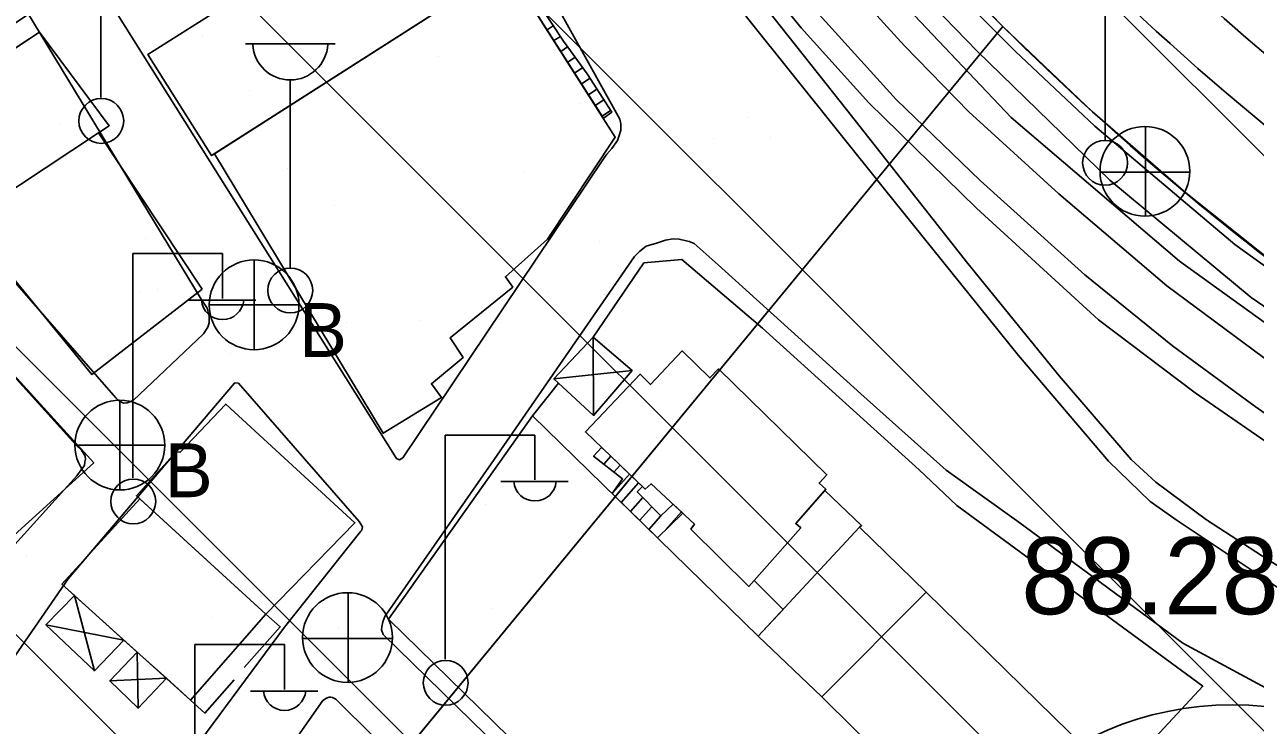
# Model space of a CAD drawing. Extents: x 417995 to 421451, y 4454518 to 4458015.
# Drawn here: x 420953.4 to 421049.4, y 4457360.7 to 4457415.4 of the extents above; entities that cross this region are included whole.
import ezdxf

# ---------------------------------------------------------------- set-up
doc = ezdxf.new("R2010")
doc.units = 0
for name, color, linetype in [('ADA', 7, 'Continuous'), ('ADAKENARI', 7, 'Continuous'), ('B_Kapi', 7, 'Continuous'), ('B_Merdiven', 7, 'Continuous'), ('B_Mesken', 7, 'Continuous'), ('B_Sundurma', 7, 'Continuous'), ('B_Teras', 7, 'Continuous'), ('Default', 7, 'Continuous'), ('KALDIRIM', 7, 'Continuous'), ('PL_AYA_PARK_DINLENME', 7, 'Continuous'), ('PL_KON_MEV_250', 7, 'Continuous'), ('PL_TİCK', 7, 'Continuous'), ('S_Cad_Sok_Lambasi', 7, 'Continuous'), ('S_Elektrik_Diregi', 7, 'Continuous'), ('S_Rogar_Kapagi', 7, 'Continuous'), ('S_Rogar_Kapagi_Buski', 7, 'Continuous'), ('Sinir_Duvar_tek_tarafa_ait', 7, 'Continuous'), ('Sinir_Tel_bir_taraf', 7, 'Continuous'), ('SM_DAIRE', 7, 'Continuous'), ('SN_TR_SIVILASMA', 7, 'Continuous'), ('TR_ORTAYOGUNKONUT', 7, 'Continuous'), ('TR_PARKALANI', 7, 'Continuous'), ('TR_TİCK', 7, 'Continuous'), ('Y_Yol_Kotu', 7, 'Continuous'), ('Yol_Kaldirim_kenari_bordurtasi', 7, 'Continuous'), ('Yol_Kos_Yur_Parkuru', 7, 'Continuous'), ('Yol_Sose', 7, 'Continuous')]:
    doc.layers.add(name, color=color, linetype=linetype)

# ---------------------------------------------------------------- blocks, each defined once
blk = doc.blocks.new('POINT_DISPLAY')
at = {"layer": 'Default'}
blk.add_line((0, 0), (0, 0), dxfattribs=at)

msp = doc.modelspace()

# ---------------------------------------------------------------- linework, layer by layer
at = {"layer": 'ADA'}
msp.add_line((420966.211, 4457338.182), (421029.707, 4457415.284), dxfattribs=at)
at = {"layer": 'ADAKENARI'}
for centre, radius, start, end in [((421188.067, 4457575.259), 204.833, 211.47559, 250.32004), ((421184.835, 4457571.282), 220, 213.8192, 225.16028), ((421184.835, 4457571.282), 220, 225.16028, 250.32004)]:
    msp.add_arc(centre, radius, start, end, dxfattribs=at)
at = {"layer": 'B_Kapi'}
for points in [[(421004.679, 4457397.093), (421010.972, 4457391.732)], [(420993.043, 4457384.894), (420995.059, 4457387.433)]]:
    msp.add_lwpolyline(points, dxfattribs=at)
at = {"layer": 'B_Merdiven'}
for p, q in [((420994.172, 4457415.015), (420994.656, 4457415.336)), ((420994.708, 4457414.171), (420995.205, 4457414.5)), ((420995.245, 4457413.327), (420995.775, 4457413.679)), ((420995.781, 4457412.483), (420996.363, 4457412.869)), ((420996.318, 4457411.638), (420996.951, 4457412.059)), ((420996.854, 4457410.794), (420997.518, 4457411.235)), ((420997.391, 4457409.95), (420998.055, 4457410.391)), ((420997.927, 4457409.106), (420998.592, 4457409.547)), ((420998.464, 4457408.262), (420999.129, 4457408.704)), ((420997.801, 4457381.728), (420998.419, 4457382.426)), ((420998.592, 4457381.112), (420999.142, 4457381.733)), ((420999.383, 4457380.497), (420999.864, 4457381.04)), ((420999.243, 4457378.83), (421000.586, 4457380.347)), ((420999.959, 4457378.13), (421001.308, 4457379.655)), ((421000.675, 4457377.43), (421001.634, 4457378.515)), ((421001.391, 4457376.73), (421002.334, 4457377.796)), ((421002.106, 4457376.03), (421003.033, 4457377.078)), ((421003.432, 4457376.019), (421004.644, 4457377.388))]:
    msp.add_line(p, q, dxfattribs=at)
for points in [[(420992.026, 4457418.392), (420992.459, 4457418.679), (420995.448, 4457414.13), (420997.296, 4457411.583), (420999.211, 4457408.575), (420998.56, 4457408.111), (420996.666, 4457411.09), (420994.94, 4457413.807)], [(420998.419, 4457382.426), (420997.801, 4457381.728), (421000.057, 4457379.972), (420999.238, 4457378.835), (421002.773, 4457375.378), (421004.745, 4457377.295), (421003.996, 4457377.994), (421003.035, 4457377.076), (421001.198, 4457378.962), (421001.609, 4457379.366), (421000.787, 4457380.154), (420998.976, 4457381.892)]]:
    msp.add_lwpolyline(points, close=True, dxfattribs=at)
at = {"layer": 'B_Mesken'}
for points in [[(420986.259, 4457427.773), (420991.272, 4457420.086), (420968.004, 4457405.192), (420963.043, 4457413.088)], [(420991.043, 4457419.939), (420968.241, 4457405.344), (420968.004, 4457405.192), (420963.043, 4457413.089), (420986.259, 4457427.773), (420991.272, 4457420.086)], [(420991.043, 4457419.939), (420999.491, 4457406.646), (420994.198, 4457398.683), (420990.918, 4457395.737), (420991.492, 4457394.931), (420986.604, 4457390.967), (420987.638, 4457389.45), (420985.146, 4457387.395), (420985.946, 4457386.311), (420981.384, 4457383.524), (420968.241, 4457405.344)], [(420968.241, 4457405.344), (420991.043, 4457419.939), (420999.491, 4457406.646), (420994.198, 4457398.683), (420990.919, 4457395.738), (420991.492, 4457394.931), (420986.604, 4457390.967), (420987.638, 4457389.45), (420985.146, 4457387.395), (420985.946, 4457386.311), (420981.384, 4457383.524)], [(420959.178, 4457406.978), (420948.847, 4457400.133), (420947.846, 4457399.383), (420942.362, 4457406.707), (420953.164, 4457413.89), (420954.574, 4457414.827), (420960.025, 4457407.524)], [(420959.178, 4457406.978), (420960.025, 4457407.523), (420954.574, 4457414.827), (420942.363, 4457406.707), (420947.846, 4457399.383), (420948.846, 4457400.133)], [(420967.269, 4457394.77), (420958.674, 4457388.103), (420948.846, 4457400.133), (420959.178, 4457406.978)], [(420967.269, 4457394.771), (420958.674, 4457388.103), (420948.847, 4457400.133), (420959.178, 4457406.978)], [(421009.915, 4457371.578), (421005.386, 4457376.053), (421005.664, 4457376.436), (421002.284, 4457379.593), (421001.815, 4457379.169), (420997.166, 4457383.629), (421001.432, 4457388.137), (421002.245, 4457387.331), (421004.713, 4457389.951), (421006.87, 4457387.846), (421007.534, 4457388.556), (421015.995, 4457380.291), (421015.387, 4457379.64), (421015.914, 4457379.164), (421013.565, 4457376.482), (421013.959, 4457376.161)], [(421015.825, 4457379.061), (421013.565, 4457376.482), (421013.959, 4457376.161), (421010.326, 4457372.045), (421009.915, 4457371.579), (421005.386, 4457376.053), (421005.664, 4457376.436), (421002.284, 4457379.593), (421001.815, 4457379.169), (420997.166, 4457383.629), (421001.433, 4457388.137), (421002.245, 4457387.331), (421004.713, 4457389.951), (421006.87, 4457387.846), (421007.534, 4457388.556), (421015.996, 4457380.291), (421015.387, 4457379.64), (421015.914, 4457379.164)], [(420951.814, 4457388.945), (420958.811, 4457381.226), (420950.325, 4457373.517), (420947.762, 4457376.246), (420947.028, 4457375.508), (420944.906, 4457377.779), (420945.645, 4457378.501), (420943.093, 4457381.155)], [(420951.814, 4457388.945), (420958.811, 4457381.226), (420950.326, 4457373.517), (420947.762, 4457376.246), (420947.028, 4457375.508), (420944.906, 4457377.779), (420945.646, 4457378.501), (420943.093, 4457381.155)], [(420962.139, 4457378.658), (420972.234, 4457369.422), (420979.184, 4457376.539), (420969.111, 4457385.807), (420965.566, 4457382.044), (420965.253, 4457382.085)], [(420972.234, 4457369.422), (420962.414, 4457378.406), (420962.139, 4457378.658), (420965.253, 4457382.085), (420965.566, 4457382.044), (420969.111, 4457385.807), (420979.184, 4457376.539)], [(421012.57, 4457369.785), (421010.326, 4457372.045), (421013.959, 4457376.161), (421013.565, 4457376.482), (421015.824, 4457379.061), (421018.704, 4457376.339), (421018.527, 4457376.194), (421023.74, 4457371.128), (421015.589, 4457362.972), (421010.629, 4457367.696)], [(421023.74, 4457371.128), (421015.589, 4457362.972), (421010.629, 4457367.696), (421012.57, 4457369.785), (421010.326, 4457372.045), (421013.959, 4457376.161), (421013.565, 4457376.482), (421015.825, 4457379.061), (421018.704, 4457376.339), (421018.527, 4457376.194)], [(420972.234, 4457369.422), (420966.359, 4457362.705), (420956.335, 4457371.757), (420962.414, 4457378.406)], [(420972.234, 4457369.422), (420966.359, 4457362.705), (420964.477, 4457364.404), (420962.205, 4457366.456), (420961.171, 4457367.39), (420957.317, 4457370.87), (420956.335, 4457371.757), (420962.414, 4457378.406)], [(421023.74, 4457371.128), (421038.616, 4457356.563), (421030.463, 4457348.237), (421015.589, 4457362.972)], [(421023.74, 4457371.128), (421038.616, 4457356.563), (421030.463, 4457348.237), (421015.589, 4457362.972)]]:
    msp.add_lwpolyline(points, close=True, dxfattribs=at)
at = {"layer": 'B_Sundurma'}
for p, q in [((420997.762, 4457391.036), (420997.802, 4457384.923)), ((421000.805, 4457388.425), (420994.685, 4457387.775)), ((420958.874, 4457365), (420957.317, 4457370.87)), ((420961.17, 4457367.39), (420955.082, 4457368.584)), ((420962.269, 4457362.063), (420962.205, 4457366.456)), ((420964.477, 4457364.404), (420960.057, 4457364.201))]:
    msp.add_line(p, q, dxfattribs=at)
for points in [[(420997.762, 4457391.036), (421000.805, 4457388.425), (420997.802, 4457384.923), (420994.685, 4457387.775)], [(420997.762, 4457391.036), (421000.805, 4457388.425), (420997.802, 4457384.923), (420994.685, 4457387.775)], [(420961.17, 4457367.39), (420958.874, 4457365), (420955.082, 4457368.584), (420957.317, 4457370.87)], [(420961.171, 4457367.39), (420958.874, 4457365), (420955.082, 4457368.584), (420957.317, 4457370.87)], [(420964.477, 4457364.404), (420962.269, 4457362.063), (420960.057, 4457364.201), (420962.205, 4457366.456)], [(420964.477, 4457364.404), (420962.269, 4457362.063), (420960.057, 4457364.201), (420962.205, 4457366.456)]]:
    msp.add_lwpolyline(points, close=True, dxfattribs=at)
at = {"layer": 'B_Teras'}
msp.add_lwpolyline([(421015.589, 4457362.972), (421010.629, 4457367.696), (421018.527, 4457376.194), (421023.74, 4457371.128)], close=True, dxfattribs=at)
at = {"layer": 'KALDIRIM'}
for centre, radius, start in [((421188.067, 4457575.259), 212.833, 211.47559), ((421184.835, 4457571.282), 212, 225.16028)]:
    msp.add_arc(centre, radius, start, 250.32004, dxfattribs=at)
at = {"layer": 'PL_AYA_PARK_DINLENME'}
msp.add_lwpolyline([(420946.649, 4457344.05), (420907.527, 4457385.129), (421002.059, 4457448.836), (421005.145, 4457444.352), (421008.34, 4457439.945), (421011.643, 4457435.619), (421015.052, 4457431.376), (421018.566, 4457427.218), (421022.181, 4457423.149), (421025.895, 4457419.17), (421029.707, 4457415.284), (420966.211, 4457338.182)], close=True, dxfattribs=at)
at = {"layer": 'PL_KON_MEV_250'}
msp.add_lwpolyline([(421029.707, 4457415.284), (421036.705, 4457408.625), (421043.988, 4457402.279), (421051.543, 4457396.259), (421059.354, 4457390.577), (421067.408, 4457385.243), (421075.688, 4457380.267), (421084.178, 4457375.66), (421092.863, 4457371.43), (421101.724, 4457367.585), (421110.746, 4457364.133), (421147.415, 4457351.018), (421054.237, 4457261.892), (420966.211, 4457338.182)], close=True, dxfattribs=at)
at = {"layer": 'PL_TİCK'}
msp.add_arc((421188.067, 4457575.259), 204.833, 211.47559, 250.32004, dxfattribs=at)
at = {"layer": 'S_Cad_Sok_Lambasi'}
for p, q in [((421037.685, 4457406.385), (421037.685, 4457421.06)), ((420970.642, 4457413.925), (420977.642, 4457413.925)), ((420974.142, 4457396.425), (420974.142, 4457411.1))]:
    msp.add_line(p, q, dxfattribs=at)
for centre in [(421037.685, 4457404.635), (420974.142, 4457394.675)]:
    msp.add_circle(centre, 1.75, dxfattribs=at)
msp.add_arc((420974.142, 4457414.029), 2.929, 183.298, 356.90719, dxfattribs=at)
at = {"layer": 'S_Elektrik_Diregi'}
for p, q in [((420959.367, 4457409.738), (420959.367, 4457427.238)), ((420961.862, 4457380.044), (420961.862, 4457397.545)), ((420961.862, 4457397.545), (420968.862, 4457397.545)), ((420968.862, 4457394.045), (420968.862, 4457397.545)), ((420966.202, 4457393.905), (420971.452, 4457393.905)), ((420986.226, 4457365.891), (420986.226, 4457383.391)), ((420986.226, 4457383.391), (420993.226, 4457383.391)), ((420993.226, 4457379.891), (420993.226, 4457383.391)), ((420990.566, 4457379.751), (420995.816, 4457379.751)), ((420966.697, 4457349.544), (420966.697, 4457367.044)), ((420966.697, 4457367.044), (420973.697, 4457367.044)), ((420973.697, 4457363.544), (420973.697, 4457367.044)), ((420971.037, 4457363.404), (420976.287, 4457363.404))]:
    msp.add_line(p, q, dxfattribs=at)
for centre in [(420959.403, 4457407.903), (420961.898, 4457378.209), (420986.262, 4457364.056)]:
    msp.add_circle(centre, 1.75, dxfattribs=at)
for centre in [(420968.863, 4457394.057), (420993.226, 4457379.904), (420973.698, 4457363.557)]:
    msp.add_arc(centre, 1.658, 184.83843, 355.14641, dxfattribs=at)
at = {"layer": 'S_Rogar_Kapagi'}
for p, q in [((421040.852, 4457400.441), (421040.852, 4457407.441)), ((421037.282, 4457403.906), (421044.282, 4457403.906)), ((420978.66, 4457364.059), (420978.66, 4457371.059)), ((420975.09, 4457367.524), (420982.09, 4457367.524))]:
    msp.add_line(p, q, dxfattribs=at)
for centre in [(421040.799, 4457403.97), (420978.607, 4457367.588)]:
    msp.add_circle(centre, 3.5, dxfattribs=at)
at = {"layer": 'S_Rogar_Kapagi_Buski'}
for p, q in [((420971.318, 4457397.052), (420971.318, 4457390.052)), ((420967.818, 4457393.552), (420974.818, 4457393.552)), ((420960.849, 4457386.105), (420960.849, 4457379.105)), ((420957.349, 4457382.605), (420964.349, 4457382.605))]:
    msp.add_line(p, q, dxfattribs=at)
for centre in [(420971.318, 4457393.552), (420960.849, 4457382.605)]:
    msp.add_circle(centre, 3.5, dxfattribs=at)
at = {"layer": 'Sinir_Duvar_tek_tarafa_ait'}
for points in [[(420997.762, 4457391.036), (421001.727, 4457396.837), (421004.679, 4457397.093)], [(421010.629, 4457367.696), (420993.043, 4457384.894)], [(420972.234, 4457369.422), (420973.355, 4457368.432), (420970.537, 4457365.244)], [(420969.762, 4457364.285), (420967.49, 4457361.687), (420966.359, 4457362.705)]]:
    msp.add_lwpolyline(points, dxfattribs=at)
at = {"layer": 'Sinir_Tel_bir_taraf'}
for points in [[(421010.972, 4457391.732), (421023.202, 4457380.682), (421026.127, 4457377.882), (421045.317, 4457363.792), (421038.616, 4457356.563)], [(421017.015, 4457334.358), (421004.172, 4457347.156), (420981.803, 4457369.017), (420993.043, 4457384.894)]]:
    msp.add_lwpolyline(points, dxfattribs=at)
at = {"layer": 'SM_DAIRE'}
msp.add_circle((421047.619, 4457337.336), 25, dxfattribs=at)
at = {"layer": 'SN_TR_SIVILASMA'}
for p, q in [((421287.616, 4457032.944), (420537.019, 4457783.542)), ((421287.848, 4457055.163), (420559.709, 4457783.302)), ((421288.312, 4457099.601), (420605.09, 4457782.822)), ((421288.543, 4457121.82), (420627.781, 4457782.582)), ((421289.007, 4457166.258), (420673.162, 4457782.103))]:
    msp.add_line(p, q, dxfattribs=at)
at = {"layer": 'TR_ORTAYOGUNKONUT'}
msp.add_lwpolyline([(421029.707, 4457415.284), (420966.211, 4457338.182), (421054.237, 4457261.892), (421147.415, 4457351.018), (421110.746, 4457364.133)], dxfattribs=at)
for centre, radius, start, end in [((421184.835, 4457571.282), 220, 225.16028, 245.28809), ((421047.619, 4457337.336), 25, 0, 180)]:
    msp.add_arc(centre, radius, start, end, dxfattribs=at)
at = {"layer": 'TR_TİCK'}
msp.add_arc((421188.067, 4457575.259), 204.833, 211.47559, 250.32004, dxfattribs=at)
at = {"layer": 'Yol_Kaldirim_kenari_bordurtasi'}
for points in [[(421071.858, 4457361.902), (421057.875, 4457369.044), (421050.412, 4457373.645), (421045.594, 4457376.783), (421041.648, 4457379.723), (421039.711, 4457381.492), (421034.103, 4457388.016), (421026.975, 4457396.785), (421017.529, 4457408.8), (421008.973, 4457419.627), (421002.039, 4457429.08), (420992.381, 4457443.355), (420986.413, 4457453.224), (420953.091, 4457508.673), (420936.467, 4457536.236), (420935.94, 4457537.007), (420935.459, 4457537.408), (420932.624, 4457539.358), (420932.338, 4457539.674), (420932.261, 4457539.84), (420932.292, 4457540.044), (420932.399, 4457540.217)], [(420943.081, 4457540.452), (420944.467, 4457539.784), (420945.709, 4457538.963), (420946.617, 4457538.189), (420947.37, 4457537.226), (420949.1, 4457533.961), (420965.725, 4457507.89), (420983.863, 4457478.106), (421001.552, 4457448.594), (421006.133, 4457440.023), (421015.057, 4457427.544), (421020.887, 4457420.427), (421027.712, 4457413.338), (421038.062, 4457403.275), (421049.084, 4457394.115), (421061.931, 4457385.322)]]:
    msp.add_lwpolyline(points, dxfattribs=at)
at = {"layer": 'Yol_Kos_Yur_Parkuru'}
for points in [[(420951.996, 4457526.733), (420975.076, 4457488.123), (420989.848, 4457463.905), (421008.153, 4457434.727), (421019.047, 4457420.142), (421030.367, 4457408.169), (421043.494, 4457396.967), (421062.661, 4457383.152), (421075.612, 4457375.171), (421086.832, 4457369.735)], [(421098.925, 4457362.309), (421091.117, 4457365.723), (421081.669, 4457370.105), (421073.091, 4457374.493), (421063.635, 4457380.091), (421054.466, 4457386.175), (421042.516, 4457395.028), (421034.082, 4457402.214), (421027.062, 4457408.614), (421022.051, 4457413.757), (421016.658, 4457419.705), (421013.405, 4457423.912), (421006.94, 4457432.802), (421003.555, 4457437.622), (420996.355, 4457448.82), (420986.629, 4457464.973), (420980.38, 4457475.456), (420970.947, 4457491.116), (420962.307, 4457505.694), (420952.626, 4457521.632)], [(420951.48, 4457517.255), (420961.12, 4457501.059), (420973.454, 4457480.651), (420985.451, 4457460.639), (420996.154, 4457443.007), (421001.876, 4457434.296), (421010.208, 4457422.589), (421015.389, 4457416.21), (421021.399, 4457409.567), (421027.934, 4457403.25), (421036.122, 4457395.89), (421042.953, 4457390.35), (421049.382, 4457385.614), (421055.809, 4457381.115), (421065.494, 4457375.045), (421075.359, 4457369.471), (421086.599, 4457364.122), (421094.936, 4457360.4), (421103.122, 4457356.838), (421113.2, 4457353.203), (421132.808, 4457346.219), (421152.792, 4457339.173)], [(421089.869, 4457360.447), (421078.235, 4457365.826), (421068.793, 4457370.741), (421059.324, 4457376.598), (421044.708, 4457386.687), (421037.182, 4457392.373), (421027.668, 4457401.087), (421019.254, 4457409.312), (421013.974, 4457415.175), (421006.441, 4457424.423), (420996.945, 4457438.054), (420990.053, 4457449.018), (420979.268, 4457466.762), (420967.429, 4457486.27), (420952.822, 4457510.575)]]:
    msp.add_lwpolyline(points, dxfattribs=at)
at = {"layer": 'Yol_Sose'}
for points in [[(420928.284, 4457540.296), (420928.285, 4457540.114), (420928.312, 4457539.979), (420928.389, 4457539.781), (420929.194, 4457539.189), (420931.295, 4457538.428), (420932.737, 4457537.378), (420935.639, 4457533.982), (420947.54, 4457514.177), (420967.899, 4457480.989), (420985.813, 4457451.434), (420995.784, 4457435.186), (421009.79, 4457415.915), (421020.495, 4457402.582), (421030.941, 4457389.592), (421037.943, 4457381.349), (421041.205, 4457378.208), (421043.316, 4457376.721), (421053.146, 4457370.164), (421070.747, 4457360.812)], [(421062.766, 4457387.52), (421047.797, 4457398.27), (421036.897, 4457407.503), (421030.684, 4457413.346), (421024.831, 4457419.245), (421020.992, 4457423.533), (421015.735, 4457430.415), (421006.77, 4457443.173), (420999.078, 4457455.208), (420982.597, 4457482.884), (420966.743, 4457509.784), (420950.467, 4457536.413), (420948.297, 4457539.669), (420947.507, 4457540.519)], [(420993.686, 4457419.16), (420999.836, 4457408.033), (420999.914, 4457407.673), (420999.912, 4457407.189), (420999.801, 4457406.774), (420999.664, 4457406.365), (420999.216, 4457405.759), (420998.842, 4457405.321), (420998.56, 4457404.943), (420982.916, 4457381.615), (420982.659, 4457381.463), (420982.421, 4457381.547), (420959.986, 4457417.312), (420942.775, 4457445.679), (420920.669, 4457478.331), (420908.058, 4457499.683), (420908.078, 4457499.958), (420908.211, 4457500.222), (420932.721, 4457509.892), (420934.666, 4457510.459), (420935.15, 4457510.457), (420935.323, 4457510.366), (420937.259, 4457507.978)], [(420928.89, 4457422.559), (420960.537, 4457386.295), (420960.791, 4457386.05), (420961.134, 4457385.867), (420961.417, 4457385.903), (420961.9, 4457386.086), (420967.369, 4457391.293), (420967.709, 4457391.806), (420967.827, 4457392.151), (420967.82, 4457392.672), (420967.663, 4457393.285), (420967.204, 4457393.993), (420943.161, 4457433.635)], [(420940.302, 4457361.195), (420957.493, 4457380.206), (420957.832, 4457380.675), (420958.081, 4457381.017), (420958.132, 4457381.298), (420958.159, 4457381.515), (420958.144, 4457381.733), (420957.852, 4457382.197), (420957.45, 4457382.598), (420922.955, 4457420.774)], [(421068.067, 4457354.002), (421043.742, 4457367.158), (421030.965, 4457376.585), (421025.302, 4457380.655), (421018.631, 4457386.607), (421007.523, 4457396.675), (421005.636, 4457398.326), (421005.263, 4457398.49), (421005.021, 4457398.548), (421004.461, 4457398.673), (421004.003, 4457398.692), (421003.417, 4457398.602), (421002.714, 4457398.371), (421001.908, 4457398.134), (421001.394, 4457397.738), (421000.988, 4457397.321), (420989.816, 4457381.132), (420981.524, 4457369.225), (420981.349, 4457368.815), (420981.281, 4457368.421), (420981.261, 4457368.184), (420981.376, 4457367.835), (420991.677, 4457357.757)], [(420964.038, 4457355.362), (420956.927, 4457345.272), (420956.389, 4457344.813), (420956.262, 4457344.755), (420955.475, 4457344.935), (420945.816, 4457354.919), (420945.659, 4457355.425), (420945.685, 4457355.731), (420946.17, 4457356.732), (420956.83, 4457372.17), (420969.801, 4457387.445), (420969.845, 4457387.471), (420970.097, 4457387.446), (420979.504, 4457376.645), (420979.778, 4457376.236), (420979.719, 4457375.968), (420979.658, 4457375.876), (420973.679, 4457368.393)], [(420973.679, 4457368.393), (420964.038, 4457355.362)], [(420983.762, 4457356.758), (420977.685, 4457362.767), (420977.428, 4457362.904), (420977.298, 4457362.929), (420977.168, 4457362.932), (420976.97, 4457362.85), (420976.683, 4457362.684), (420964.642, 4457345.49), (420964.028, 4457343.723), (420963.934, 4457341.877), (420964.019, 4457341.026), (420964.151, 4457340.283), (420964.542, 4457339.469), (420990.29, 4457314.071), (421013, 4457291.275), (421025.178, 4457279.373)]]:
    msp.add_lwpolyline(points, dxfattribs=at)

# ---------------------------------------------------------------- block references
at = {"layer": 'TR_PARKALANI', "xscale": 0.1, "yscale": 0.10000000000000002}
for p in [(420967.262, 4457414.456), (420985.74, 4457412.899), (420970.968, 4457410.294), (420996.806, 4457409.247), (421021.945, 4457409.128), (420956.196, 4457407.689), (421009.785, 4457408.14), (421007.173, 4457406.524), (421011.578, 4457406.642), (420973.947, 4457404.177), (420992.401, 4457403.919), (420977.629, 4457401.314), (420962.857, 4457398.709), (420998.294, 4457398.498), (421013.833, 4457397.544), (420999.061, 4457394.939), (420962.457, 4457394.535), (420963.789, 4457394.76), (420994.201, 4457394.475), (420978.561, 4457392.155), (420984.289, 4457392.334), (420969.517, 4457389.73), (420954.745, 4457387.125), (420990.95, 4457383.354), (420976.178, 4457380.75), (420961.184, 4457379.988), (420961.406, 4457378.145), (420989.401, 4457377.982), (420953.564, 4457374.019), (420975.088, 4457372.459), (420982.838, 4457371.77), (420989.86, 4457369.854), (420968.066, 4457369.165), (420977.91, 4457368.34)]:
    msp.add_blockref('POINT_DISPLAY', p, dxfattribs=at)

# ---------------------------------------------------------------- texts
at = {"layer": 'S_Rogar_Kapagi_Buski'}
for p in [(420974.818, 4457389.487), (420964.349, 4457378.54)]:
    msp.add_text('B', height=4.2, dxfattribs=at).set_placement(p)
at = {"layer": 'Y_Yol_Kotu'}
msp.add_text('88.28', height=6, dxfattribs=at).set_placement((421031.155, 4457369.409))

doc.saveas('drawing.dxf')
